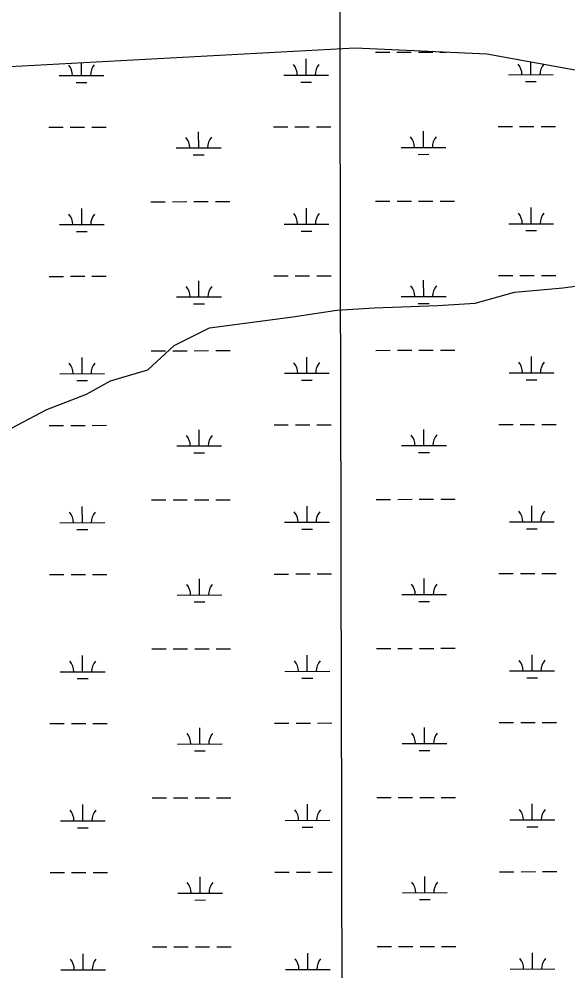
# Model space of a CAD drawing. Extents: x 3329332 to 3367211, y 631066 to 656469.
# Drawn here: x 3359012 to 3360238, y 652074 to 654198 of the extents above; entities that cross this region are included whole.
import ezdxf

# ---------------------------------------------------------------- set-up
doc = ezdxf.new("R2010")
doc.units = 0
for name, color, linetype in [('V-GRID-MAJR', 7, 'Continuous'), ('V-TOPO-SHOR', 7, 'Continuous'), ('V-WETL-SWMP', 7, 'Continuous')]:
    doc.layers.add(name, color=color, linetype=linetype)

msp = doc.modelspace()

# ---------------------------------------------------------------- linework, layer by layer
at = {"layer": 'V-GRID-MAJR'}
msp.add_spline([(3359767.8850000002, 636497.77), (3359754.665, 642557.165), (3359741.441, 648618.497), (3359728.217, 654679.853), (3359728.213, 654681.765)], degree=3, dxfattribs=at)
at = {"layer": 'V-TOPO-SHOR'}
msp.add_lwpolyline([(3358981.529182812, 653277.4147150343), (3359074.6533690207, 653326.6524500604), (3359162.899222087, 653361.1624502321), (3359216.8112723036, 653390.7013818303), (3359300.1695186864, 653415.3898009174), (3359358.941354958, 653469.4687749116), (3359437.365626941, 653508.8663817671), (3359623.7531025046, 653533.7495452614), (3359721.8483572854, 653548.653477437), (3359805.2436978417, 653553.7172814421), (3359947.5128836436, 653558.8923679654), (3360030.9082241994, 653563.9561719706), (3360119.172624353, 653588.6538646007), (3360178.0371960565, 653593.67130089), (3360227.089460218, 653598.6701900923), (3360266.3294168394, 653603.6505322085)], dxfattribs=at)
at = {"layer": 'V-WETL-SWMP'}
for p, q in [((3358562.3370000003, 654069.536), (3359762.663, 654133.753)), ((3359762.663, 654133.753), (3360056.785, 654120.3669999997)), ((3359653.660222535, 654073.1675702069), (3359653.5921759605, 654109.1675058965)), ((3359808.1560347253, 654124.2016866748), (3359840.155977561, 654124.262172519)), ((3359856.1559489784, 654124.2924154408), (3359888.1558918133, 654124.3529012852)), ((3359904.155863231, 654124.3831442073), (3359936.1558060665, 654124.4436300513)), ((3359952.155777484, 654124.4738729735), (3359965.9734389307, 654124.4999909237)), ((3360056.785, 654120.367), (3360410.275, 654057.314)), ((3359151.753119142, 654072.2188724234), (3359151.6985915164, 654101.0666286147)), ((3360155.5673259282, 654074.1162679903), (3360155.513190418, 654102.7565765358)), ((3359101.7532084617, 654072.124363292), (3359201.7530298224, 654072.3133815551)), ((3359603.660311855, 654073.0730610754), (3359703.6601332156, 654073.2620793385)), ((3360105.567415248, 654074.0217588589), (3360205.5672366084, 654074.2107771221)), ((3359139.7823079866, 654056.7652177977), (3359163.7822651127, 654056.8105821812)), ((3359641.68941138, 654057.7139155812), (3359665.6893685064, 654057.7592799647)), ((3360143.5965147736, 654058.6626133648), (3360167.596471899, 654058.7079777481)), ((3359078.5634378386, 653956.6483241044), (3359110.5633806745, 653956.7088099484)), ((3359126.5633520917, 653956.7390528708), (3359158.563294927, 653956.7995387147)), ((3359174.5632663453, 653956.829781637), (3359206.56320918, 653956.8902674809)), ((3359413.4946008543, 653910.8513233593), (3359413.4265542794, 653946.8512590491)), ((3359580.4705412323, 653957.5970218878), (3359612.470484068, 653957.6575077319)), ((3359628.4704554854, 653957.6877506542), (3359660.4703983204, 653957.7482364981)), ((3359676.470369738, 653957.7784794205), (3359708.4703125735, 653957.8389652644)), ((3359915.4017042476, 653911.8000211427), (3359915.333657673, 653947.7999568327)), ((3360082.377644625, 653958.5457196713), (3360114.3775874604, 653958.6062055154)), ((3360130.377558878, 653958.6364484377), (3360162.377501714, 653958.6969342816)), ((3360178.3774731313, 653958.7271772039), (3360210.3774159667, 653958.7876630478)), ((3359363.4946901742, 653910.7568142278), (3359463.494511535, 653910.9458324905)), ((3359401.5237896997, 653895.3976687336), (3359425.5237468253, 653895.4430331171)), ((3359865.401793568, 653911.7055120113), (3359965.401614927, 653911.894530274)), ((3359903.4308930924, 653896.3463665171), (3359927.430850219, 653896.3917309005)), ((3359306.877747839, 653790.5785831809), (3359338.877690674, 653790.639069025)), ((3359354.8776620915, 653790.6693119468), (3359386.877604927, 653790.7297977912)), ((3359402.8775763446, 653790.7600407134), (3359434.87751918, 653790.8205265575)), ((3359450.877490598, 653790.8507694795), (3359482.8774334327, 653790.9112553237)), ((3359808.7848512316, 653791.5272809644), (3359840.7847940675, 653791.5877668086)), ((3359856.7847654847, 653791.6180097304), (3359888.7847083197, 653791.6784955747)), ((3359904.7846797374, 653791.7087384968), (3359936.784622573, 653791.7692243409)), ((3359952.7845939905, 653791.799467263), (3359984.7845368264, 653791.8599531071)), ((3359152.381935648, 653739.544466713), (3359152.3138890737, 653775.5444024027)), ((3359654.2890390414, 653740.4931644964), (3359654.220992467, 653776.4931001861)), ((3360156.1961424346, 653741.4418622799), (3360156.1280958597, 653777.4417979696)), ((3359102.382024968, 653739.4499575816), (3359202.3818463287, 653739.6389758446)), ((3359604.2891283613, 653740.398655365), (3359704.288949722, 653740.5876736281)), ((3360106.1962317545, 653741.3473531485), (3360206.196053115, 653741.5363714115)), ((3360144.22533128, 653725.9882076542), (3360168.2252884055, 653726.0335720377)), ((3359140.411124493, 653724.0908120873), (3359164.4110816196, 653724.1361764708)), ((3359642.318227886, 653725.0395098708), (3359666.318185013, 653725.0848742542)), ((3359079.192254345, 653623.9739183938), (3359111.192197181, 653624.034404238)), ((3359127.192168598, 653624.0646471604), (3359159.1921114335, 653624.1251330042)), ((3359175.1920828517, 653624.1553759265), (3359207.192025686, 653624.2158617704)), ((3359581.0993577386, 653624.9226161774), (3359613.0993005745, 653624.9831020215)), ((3359629.0992719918, 653625.0133449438), (3359661.0992148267, 653625.0738307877)), ((3359677.0991862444, 653625.1040737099), (3359709.09912908, 653625.1645595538)), ((3360083.006461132, 653625.8713139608), (3360115.006403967, 653625.9317998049)), ((3360131.0063753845, 653625.9620427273), (3360163.0063182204, 653626.0225285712)), ((3360179.0062896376, 653626.0527714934), (3360211.006232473, 653626.1132573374)), ((3359414.1234173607, 653578.1769176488), (3359414.0553707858, 653614.1768533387)), ((3359916.030520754, 653579.1256154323), (3359915.9624741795, 653615.1255511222)), ((3359364.1235066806, 653578.0824085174), (3359464.1233280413, 653578.27142678)), ((3359866.0306100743, 653579.0311063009), (3359966.0304314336, 653579.2201245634)), ((3359402.152606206, 653562.7232630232), (3359426.1525633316, 653562.7686274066)), ((3359904.059709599, 653563.6719608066), (3359928.0596667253, 653563.7173251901)), ((3359307.506564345, 653457.9041774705), (3359339.50650718, 653457.9646633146)), ((3359355.506478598, 653457.9949062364), (3359387.5064214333, 653458.0553920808)), ((3359403.506392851, 653458.0856350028), (3359435.5063356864, 653458.146120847)), ((3359451.506307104, 653458.1763637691), (3359483.506249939, 653458.2368496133)), ((3359809.413667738, 653458.8528752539), (3359841.413610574, 653458.913361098)), ((3359857.413581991, 653458.9436040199), (3359889.413524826, 653459.0040898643)), ((3359905.4134962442, 653459.0343327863), (3359937.413439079, 653459.0948186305)), ((3359953.413410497, 653459.1250615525), (3359985.413353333, 653459.1855473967)), ((3359153.0107521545, 653406.8700610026), (3359152.94270558, 653442.8699966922)), ((3359654.917855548, 653407.818758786), (3359654.8498089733, 653443.8186944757)), ((3360156.824958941, 653408.7674565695), (3360156.756912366, 653444.7673922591)), ((3359103.0108414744, 653406.775551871), (3359203.010662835, 653406.9645701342)), ((3359604.9179448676, 653407.7242496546), (3359704.9177662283, 653407.9132679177)), ((3360106.825048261, 653408.672947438), (3360206.8248696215, 653408.8619657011)), ((3359141.0399409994, 653391.4164063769), (3359165.039898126, 653391.4617707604)), ((3359642.9470443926, 653392.3651041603), (3359666.947001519, 653392.4104685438)), ((3360144.8541477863, 653393.3138019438), (3360168.854104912, 653393.3591663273)), ((3359079.8210708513, 653291.2995126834), (3359111.821013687, 653291.3599985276)), ((3359127.8209851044, 653291.3902414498), (3359159.82092794, 653291.4507272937)), ((3359175.820899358, 653291.4809702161), (3359207.8208421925, 653291.5414560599)), ((3359414.752233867, 653245.5025119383), (3359414.684187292, 653281.5024476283)), ((3359581.728174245, 653292.2482104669), (3359613.728117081, 653292.308696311)), ((3359629.728088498, 653292.3389392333), (3359661.728031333, 653292.3994250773)), ((3359677.728002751, 653292.4296679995), (3359709.727945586, 653292.4901538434)), ((3359916.6593372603, 653246.4512097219), (3359916.591290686, 653282.4511454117)), ((3360083.635277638, 653293.1969082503), (3360115.635220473, 653293.2573940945)), ((3360131.635191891, 653293.2876370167), (3360163.6351347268, 653293.3481228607)), ((3360179.635106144, 653293.378365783), (3360211.6350489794, 653293.4388516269)), ((3359364.752323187, 653245.408002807), (3359464.7521445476, 653245.5970210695)), ((3359866.6594265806, 653246.3567005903), (3359966.65924794, 653246.545718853)), ((3359402.7814227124, 653230.0488573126), (3359426.781379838, 653230.0942216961)), ((3359904.688526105, 653230.9975550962), (3359928.6884832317, 653231.0429194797)), ((3359153.639568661, 653074.195655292), (3359153.5715220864, 653110.1955909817)), ((3359308.135380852, 653125.22977176), (3359340.1353236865, 653125.2902576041)), ((3359356.1352951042, 653125.320500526), (3359388.13523794, 653125.3809863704)), ((3359404.1352093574, 653125.4112292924), (3359436.135152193, 653125.4717151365)), ((3359452.1351236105, 653125.5019580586), (3359484.1350664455, 653125.5624439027)), ((3359655.5466720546, 653075.1443530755), (3359655.4786254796, 653111.1442887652)), ((3359810.0424842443, 653126.1784695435), (3359842.04242708, 653126.2389553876)), ((3359858.0423984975, 653126.2691983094), (3359890.0423413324, 653126.3296841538)), ((3359906.0423127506, 653126.3599270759), (3359938.0422555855, 653126.4204129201)), ((3359954.0422270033, 653126.4506558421), (3359986.042169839, 653126.5111416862)), ((3360157.4537754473, 653076.0930508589), (3360157.3857288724, 653112.0929865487)), ((3359103.6396579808, 653074.1011461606), (3359203.6394793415, 653074.2901644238)), ((3359605.546761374, 653075.0498439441), (3359705.5465827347, 653075.2388622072)), ((3360107.453864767, 653075.9985417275), (3360207.453686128, 653076.1875599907)), ((3359141.668757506, 653058.7420006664), (3359165.6687146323, 653058.7873650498)), ((3359643.575860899, 653059.6906984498), (3359667.5758180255, 653059.7360628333)), ((3360145.4829642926, 653060.6393962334), (3360169.4829214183, 653060.6847606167)), ((3360084.2640941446, 652960.5225025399), (3360116.2640369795, 652960.5829883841)), ((3360132.2640083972, 652960.6132313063), (3360164.263951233, 652960.6737171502)), ((3360180.2639226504, 652960.7039600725), (3360212.263865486, 652960.7644459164)), ((3359080.4498873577, 652958.625106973), (3359112.4498301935, 652958.685592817)), ((3359128.4498016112, 652958.7158357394), (3359160.449744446, 652958.7763215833)), ((3359176.4497158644, 652958.8065645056), (3359208.4496586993, 652958.8670503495)), ((3359415.3810503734, 652912.8281062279), (3359415.3130037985, 652948.8280419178)), ((3359582.3569907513, 652959.5738047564), (3359614.356933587, 652959.6342906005)), ((3359630.3569050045, 652959.6645335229), (3359662.3568478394, 652959.7250193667)), ((3359678.356819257, 652959.7552622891), (3359710.3567620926, 652959.815748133)), ((3359917.2881537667, 652913.7768040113), (3359917.220107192, 652949.7767397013)), ((3359365.3811396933, 652912.7335970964), (3359465.380961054, 652912.9226153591)), ((3359403.4102392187, 652897.3744516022), (3359427.4101963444, 652897.4198159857)), ((3359867.288243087, 652913.6822948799), (3359967.2880644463, 652913.8713131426)), ((3359905.3173426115, 652898.3231493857), (3359929.317299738, 652898.3685137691)), ((3359308.7641973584, 652792.5553660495), (3359340.764140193, 652792.6158518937)), ((3359356.7641116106, 652792.6460948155), (3359388.7640544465, 652792.7065806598)), ((3359404.7640258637, 652792.736823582), (3359436.763968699, 652792.7973094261)), ((3359452.763940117, 652792.8275523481), (3359484.763882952, 652792.8880381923)), ((3359810.6713007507, 652793.504063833), (3359842.6712435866, 652793.5645496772)), ((3359858.671215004, 652793.594792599), (3359890.671157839, 652793.6552784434)), ((3359906.671129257, 652793.6855213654), (3359938.671072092, 652793.7460072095)), ((3359954.6710435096, 652793.7762501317), (3359986.6709863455, 652793.8367359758)), ((3359154.2683851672, 652741.5212495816), (3359154.2003385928, 652777.5211852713)), ((3359656.175488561, 652742.4699473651), (3359656.107441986, 652778.4698830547)), ((3360158.0825919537, 652743.4186451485), (3360158.0145453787, 652779.4185808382)), ((3359104.2684744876, 652741.4267404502), (3359204.268295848, 652741.6157587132)), ((3359606.1755778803, 652742.3754382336), (3359706.175399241, 652742.5644564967)), ((3359644.2046774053, 652727.0162927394), (3359668.204634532, 652727.0616571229)), ((3360108.0826812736, 652743.3241360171), (3360208.0825026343, 652743.5131542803)), ((3360146.111780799, 652727.9649905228), (3360170.1117379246, 652728.0103549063)), ((3359142.2975740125, 652726.0675949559), (3359166.2975311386, 652726.1129593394)), ((3359081.0787038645, 652625.9507012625), (3359113.0786467, 652626.0111871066)), ((3359129.0786181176, 652626.041430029), (3359161.078560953, 652626.1019158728)), ((3359177.0785323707, 652626.1321587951), (3359209.078475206, 652626.192644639)), ((3359582.9858072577, 652626.899399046), (3359614.9857500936, 652626.9598848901)), ((3359630.985721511, 652626.9901278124), (3359662.9856643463, 652627.0506136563)), ((3359678.985635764, 652627.0808565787), (3359710.985578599, 652627.1413424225)), ((3360084.8929106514, 652627.8480968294), (3360116.892853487, 652627.9085826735)), ((3360132.892824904, 652627.9388255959), (3360164.8927677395, 652627.9993114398)), ((3360180.8927391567, 652628.0295543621), (3360212.8926819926, 652628.090040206)), ((3359416.0098668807, 652580.1537005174), (3359415.9418203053, 652616.1536362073)), ((3359917.916970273, 652581.1023983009), (3359917.8489236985, 652617.1023339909)), ((3359366.0099562, 652580.059191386), (3359466.0097775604, 652580.2482096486)), ((3359867.9170595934, 652581.0078891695), (3359967.9168809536, 652581.196907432)), ((3359404.039055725, 652564.7000458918), (3359428.039012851, 652564.7454102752)), ((3359905.9461591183, 652565.6487436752), (3359929.9461162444, 652565.6941080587)), ((3359309.3930138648, 652459.8809603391), (3359341.3929566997, 652459.9414461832)), ((3359357.3929281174, 652459.971689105), (3359389.392870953, 652460.0321749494)), ((3359405.39284237, 652460.0624178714), (3359437.392785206, 652460.1229037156)), ((3359453.392756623, 652460.1531466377), (3359485.3926994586, 652460.2136324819)), ((3359811.3001172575, 652460.8296581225), (3359843.300060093, 652460.8901439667)), ((3359859.3000315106, 652460.9203868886), (3359891.2999743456, 652460.9808727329)), ((3359907.299945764, 652461.011115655), (3359939.2998885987, 652461.0716014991)), ((3359955.2998600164, 652461.1018444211), (3359987.299802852, 652461.1623302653)), ((3359154.897201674, 652408.8468438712), (3359154.829155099, 652444.8467795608)), ((3359656.8043050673, 652409.7955416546), (3359656.7362584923, 652445.7954773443)), ((3360158.7114084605, 652410.7442394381), (3360158.6433618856, 652446.7441751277)), ((3359104.897290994, 652408.7523347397), (3359204.897112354, 652408.9413530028)), ((3359606.804394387, 652409.7010325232), (3359706.804215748, 652409.8900507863)), ((3360108.71149778, 652410.6497303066), (3360208.7113191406, 652410.8387485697)), ((3359142.9263905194, 652393.3931892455), (3359166.926347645, 652393.438553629)), ((3359644.833493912, 652394.341887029), (3359668.833451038, 652394.3872514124)), ((3360146.7405973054, 652395.2905848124), (3360170.7405544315, 652395.3359491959)), ((3359081.707520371, 652293.276295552), (3359113.7074632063, 652293.3367813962)), ((3359129.707434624, 652293.3670243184), (3359161.7073774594, 652293.4275101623)), ((3359177.707348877, 652293.4577530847), (3359209.7072917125, 652293.5182389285)), ((3359416.638683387, 652247.479294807), (3359416.5706368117, 652283.4792304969)), ((3359583.614623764, 652294.2249933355), (3359615.6145666, 652294.2854791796)), ((3359631.614538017, 652294.315722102), (3359663.6144808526, 652294.3762079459)), ((3359679.614452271, 652294.4064508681), (3359711.6143951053, 652294.466936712)), ((3359918.5457867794, 652248.4279925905), (3359918.477740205, 652284.4279282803)), ((3360085.5217271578, 652295.173691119), (3360117.521669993, 652295.2341769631)), ((3360133.5216414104, 652295.2644198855), (3360165.521584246, 652295.3249057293)), ((3360181.521555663, 652295.3551486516), (3360213.521498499, 652295.4156344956)), ((3359366.6387727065, 652247.3847856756), (3359466.6385940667, 652247.5738039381)), ((3359868.5458760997, 652248.333483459), (3359968.54569746, 652248.5225017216)), ((3359404.6678722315, 652232.0256401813), (3359428.6678293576, 652232.0710045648)), ((3359906.5749756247, 652232.9743379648), (3359930.574932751, 652233.0197023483)), ((3359155.5260181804, 652076.1724381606), (3359155.4579716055, 652112.1723738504)), ((3359310.021830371, 652127.2065546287), (3359342.0217732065, 652127.2670404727)), ((3359358.021744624, 652127.2972833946), (3359390.021687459, 652127.357769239)), ((3359406.0216588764, 652127.388012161), (3359438.0216017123, 652127.4484980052)), ((3359454.0215731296, 652127.4787409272), (3359486.021515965, 652127.5392267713)), ((3359657.4331215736, 652077.1211359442), (3359657.3650749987, 652113.1210716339)), ((3359811.928933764, 652128.1552524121), (3359843.9288765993, 652128.2157382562)), ((3359859.928848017, 652128.245981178), (3359891.928790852, 652128.3064670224)), ((3359907.92876227, 652128.3367099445), (3359939.928705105, 652128.3971957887)), ((3359955.928676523, 652128.4274387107), (3359987.928619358, 652128.4879245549)), ((3360159.340224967, 652078.0698337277), (3360159.272178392, 652114.0697694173)), ((3359105.5261075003, 652076.0779290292), (3359205.5259288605, 652076.2669472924)), ((3359607.4332108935, 652077.0266268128), (3359707.433032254, 652077.2156450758)), ((3360109.3403142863, 652077.9753245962), (3360209.340135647, 652078.1643428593))]:
    msp.add_line(p, q, dxfattribs=at)
for centre, radius, start, end in [((3359096.50938426, 654072.5892555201), 35.24628790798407, 359.336479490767, 40.88013782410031), ((3359206.9950590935, 654072.7980939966), 35.24628790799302, 139.33647648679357, 180.8801348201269), ((3359598.4164876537, 654073.5379533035), 35.24628790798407, 359.336479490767, 40.88013782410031), ((3359708.902162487, 654073.74679178), 35.24628790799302, 139.33647648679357, 180.8801348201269), ((3360100.323591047, 654074.4866510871), 35.24628790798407, 359.336479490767, 40.88013782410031), ((3360210.8092658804, 654074.6954895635), 35.24628790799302, 139.3369905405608, 180.8801348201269), ((3359358.2508659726, 653911.2217064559), 35.24628790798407, 359.336479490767, 40.88013782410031), ((3359468.736540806, 653911.4305449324), 35.24628790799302, 139.33647648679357, 180.8801348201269), ((3359860.157969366, 653912.1704042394), 35.24628790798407, 359.336479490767, 40.88013782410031), ((3359970.643644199, 653912.3792427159), 35.24628790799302, 139.33647648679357, 180.8801348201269), ((3359097.1382007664, 653739.9148498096), 35.24628790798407, 359.336479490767, 40.88013782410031), ((3359207.6238756, 653740.123688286), 35.24628790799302, 139.33647648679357, 180.8801348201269), ((3359599.04530416, 653740.8635475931), 35.24628790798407, 359.336479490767, 40.88013782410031), ((3359709.5309789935, 653741.0723860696), 35.24628790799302, 139.33647648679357, 180.8801348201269), ((3360100.9524075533, 653741.8122453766), 35.24628790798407, 359.336479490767, 40.88013782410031), ((3360211.4380823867, 653742.021083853), 35.24628790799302, 139.33647648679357, 180.8801348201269), ((3359358.879682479, 653578.5473007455), 35.24628790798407, 359.336479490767, 40.88013782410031), ((3359469.3653573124, 653578.756139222), 35.24628790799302, 139.33647648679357, 180.8801348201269), ((3359860.786785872, 653579.495998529), 35.24628790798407, 359.336479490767, 40.88013782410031), ((3359971.272460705, 653579.7048370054), 35.24628790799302, 139.33647648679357, 180.8801348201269), ((3359097.767017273, 653407.2404440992), 35.24628790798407, 359.336479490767, 40.88013782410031), ((3359208.252692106, 653407.4492825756), 35.24628790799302, 139.33647648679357, 180.8801348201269), ((3359599.6741206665, 653408.1891418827), 35.24628790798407, 359.336479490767, 40.88013782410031), ((3359710.1597955, 653408.397980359), 35.24628790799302, 139.33647648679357, 180.8801348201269), ((3360101.5812240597, 653409.1378396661), 35.24628790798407, 359.336479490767, 40.88013782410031), ((3360212.066898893, 653409.3466781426), 35.24628790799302, 139.33647648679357, 180.8801348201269), ((3359359.5084989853, 653245.8728950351), 35.24628790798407, 359.336479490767, 40.88013782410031), ((3359469.9941738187, 653246.0817335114), 35.24628790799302, 139.33647648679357, 180.8801348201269), ((3359861.4156023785, 653246.8215928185), 35.24628790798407, 359.336479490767, 40.88013782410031), ((3359971.901277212, 653247.0304312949), 35.24628790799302, 139.33647648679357, 180.8801348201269), ((3359098.3958337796, 653074.5660383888), 35.24628790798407, 359.336479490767, 40.88013782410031), ((3359208.8815086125, 653074.7748768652), 35.24628790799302, 139.33647648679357, 180.8801348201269), ((3359600.302937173, 653075.5147361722), 35.24628790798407, 359.336479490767, 40.88013782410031), ((3359710.788612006, 653075.7235746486), 35.24628790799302, 139.33647648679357, 180.8801348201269), ((3360102.210040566, 653076.4634339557), 35.24628790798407, 359.336479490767, 40.88013782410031), ((3360212.6957153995, 653076.6722724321), 35.24628790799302, 139.33647648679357, 180.8801348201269), ((3359360.1373154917, 652913.1984893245), 35.24628790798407, 359.336479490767, 40.88013782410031), ((3359470.622990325, 652913.407327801), 35.24628790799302, 139.33647648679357, 180.8801348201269), ((3359862.044418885, 652914.147187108), 35.24628790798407, 359.336479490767, 40.88013782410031), ((3359972.5300937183, 652914.3560255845), 35.24628790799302, 139.33647648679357, 180.8801348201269), ((3359099.024650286, 652741.8916326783), 35.24628790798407, 359.336479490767, 40.88013782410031), ((3359209.510325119, 652742.1004711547), 35.24628790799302, 139.33647648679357, 180.8801348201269), ((3359600.931753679, 652742.8403304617), 35.24628790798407, 359.336479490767, 40.88013782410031), ((3359711.4174285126, 652743.0491689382), 35.24628790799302, 139.33647648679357, 180.8801348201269), ((3360102.8388570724, 652743.7890282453), 35.24628790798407, 359.336479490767, 40.88013782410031), ((3360213.324531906, 652743.9978667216), 35.24628790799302, 139.33647648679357, 180.8801348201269), ((3359360.766131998, 652580.5240836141), 35.24628790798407, 359.336479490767, 40.88013782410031), ((3359471.2518068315, 652580.7329220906), 35.24628790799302, 139.33647648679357, 180.8801348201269), ((3359862.6732353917, 652581.4727813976), 35.24628790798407, 359.336479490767, 40.88013782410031), ((3359973.158910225, 652581.681619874), 35.24628790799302, 139.33647648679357, 180.8801348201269), ((3359099.653466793, 652409.2172269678), 35.24628790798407, 359.336479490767, 40.88013782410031), ((3359210.1391416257, 652409.4260654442), 35.24628790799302, 139.33647648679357, 180.8801348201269), ((3359601.5605701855, 652410.1659247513), 35.24628790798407, 359.336479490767, 40.88013782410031), ((3359712.046245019, 652410.3747632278), 35.24628790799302, 139.33647648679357, 180.8801348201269), ((3360103.467673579, 652411.1146225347), 35.24628790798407, 359.336479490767, 40.88013782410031), ((3360213.9533484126, 652411.3234610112), 35.24628790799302, 139.33647648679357, 180.8801348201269), ((3359361.3949485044, 652247.8496779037), 35.24628790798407, 359.336479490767, 40.88013782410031), ((3359471.880623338, 652248.05851638), 35.24628790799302, 139.33647648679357, 180.8801348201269), ((3359863.302051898, 652248.7983756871), 35.24628790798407, 359.336479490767, 40.88013782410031), ((3359973.7877267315, 652249.0072141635), 35.24628790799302, 139.33647648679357, 180.8801348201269), ((3359100.282283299, 652076.5428212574), 35.24628790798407, 359.336479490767, 40.88013782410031), ((3359210.7679581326, 652076.7516597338), 35.24628790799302, 139.33647648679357, 180.8801348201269), ((3359602.189386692, 652077.4915190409), 35.24628790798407, 359.336479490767, 40.88013782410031), ((3359712.6750615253, 652077.7003575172), 35.24628790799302, 139.33647648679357, 180.8801348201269), ((3360104.0964900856, 652078.4402168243), 35.24628790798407, 359.336479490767, 40.88013782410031), ((3360214.582164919, 652078.6490553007), 35.24628790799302, 139.33647648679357, 180.8801348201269)]:
    msp.add_arc(centre, radius, start, end, dxfattribs=at)

doc.saveas('drawing.dxf')
